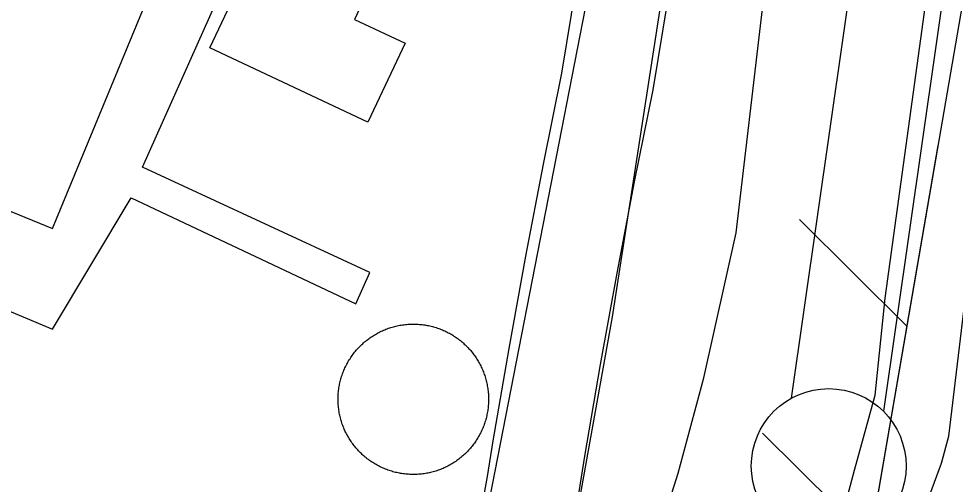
# Model space of a CAD drawing. Extents: x 3683613 to 3738215, y 469626 to 495384.
# Drawn here: x 3700795.9 to 3701098.3, y 478697.7 to 478848.1 of the extents above; entities that cross this region are included whole.
import ezdxf

# ---------------------------------------------------------------- set-up
doc = ezdxf.new("R2010")
doc.units = 0
for name, color, linetype in [('V-BLDG-OTLN', 7, 'Continuous'), ('V-DOMW-TANK', 7, 'Continuous'), ('V-FLOD-BASE', 7, 'Continuous'), ('V-LEVE-TOET', 7, 'Continuous'), ('V-ROAD-CNTR', 7, 'Continuous'), ('V-RRAP-FSHR', 7, 'Continuous'), ('V-SITE-OTLN', 7, 'Continuous'), ('V-SURV-LINE', 7, 'Continuous'), ('V-UTIL-LINE', 7, 'Continuous')]:
    doc.layers.add(name, color=color, linetype=linetype)

msp = doc.modelspace()

# ---------------------------------------------------------------- linework, layer by layer
at = {"layer": 'V-BLDG-OTLN'}
msp.add_lwpolyline([(3700857.68, 478838.73), (3700882.66, 478891.8), (3700917.31, 478875.49), (3700904.31, 478847.88), (3700920.67, 478840.18), (3700908.68, 478814.72)], close=True, dxfattribs=at)
at = {"layer": 'V-DOMW-TANK'}
for points in [[(3700900.7, 478716.36), (3700900.55, 478716.76), (3700900.41, 478717.16), (3700900.27, 478717.56), (3700900.14, 478717.96), (3700900.02, 478718.37), (3700899.91, 478718.78), (3700899.8, 478719.19), (3700899.69, 478719.6), (3700899.6, 478720.01), (3700899.51, 478720.43), (3700899.43, 478720.85), (3700899.36, 478721.26), (3700899.3, 478721.68), (3700899.24, 478722.1), (3700899.19, 478722.52), (3700899.15, 478722.94), (3700899.11, 478723.37), (3700899.08, 478723.79), (3700899.06, 478724.21), (3700899.05, 478724.64), (3700899.04, 478725.06), (3700899.04, 478725.48), (3700899.05, 478725.91), (3700899.07, 478726.33), (3700899.09, 478726.76), (3700899.12, 478727.18), (3700899.16, 478727.6), (3700899.21, 478728.02), (3700899.26, 478728.44), (3700899.32, 478728.86), (3700899.39, 478729.28), (3700899.46, 478729.7), (3700899.55, 478730.11), (3700899.64, 478730.53), (3700899.73, 478730.94), (3700899.84, 478731.35), (3700899.95, 478731.76), (3700900.07, 478732.17), (3700900.19, 478732.57), (3700900.33, 478732.98), (3700900.46, 478733.38), (3700900.61, 478733.77), (3700900.76, 478734.17), (3700900.92, 478734.56), (3700901.09, 478734.95), (3700901.27, 478735.34), (3700901.45, 478735.72), (3700901.63, 478736.1), (3700901.83, 478736.48), (3700902.03, 478736.85), (3700902.23, 478737.22), (3700902.45, 478737.59), (3700902.67, 478737.95), (3700902.89, 478738.31), (3700903.12, 478738.66), (3700903.36, 478739.02), (3700903.61, 478739.36), (3700903.86, 478739.71), (3700904.11, 478740.04), (3700904.37, 478740.37), (3700904.64, 478740.7), (3700904.92, 478741.03), (3700905.2, 478741.35), (3700905.48, 478741.66), (3700905.77, 478741.97), (3700906.06, 478742.27), (3700906.37, 478742.57), (3700906.67, 478742.86), (3700906.98, 478743.15), (3700907.3, 478743.43), (3700907.62, 478743.71), (3700907.95, 478743.98), (3700908.28, 478744.25), (3700908.61, 478744.51), (3700908.95, 478744.77), (3700909.29, 478745.01), (3700909.64, 478745.25), (3700910, 478745.49), (3700910.35, 478745.72), (3700910.71, 478745.94), (3700911.08, 478746.16), (3700911.44, 478746.37), (3700911.82, 478746.58), (3700912.19, 478746.77), (3700912.57, 478746.97), (3700912.95, 478747.15), (3700913.34, 478747.33), (3700913.72, 478747.5), (3700914.11, 478747.66), (3700914.51, 478747.82), (3700914.9, 478747.97), (3700915.3, 478748.11), (3700915.7, 478748.25), (3700916.1, 478748.38), (3700916.51, 478748.5), (3700916.92, 478748.62), (3700917.33, 478748.73), (3700917.74, 478748.83), (3700918.16, 478748.92), (3700918.57, 478749.01)], [(3700918.57, 478749.01), (3700918.99, 478749.09), (3700919.41, 478749.16), (3700919.82, 478749.23), (3700920.24, 478749.28), (3700920.67, 478749.33), (3700921.08, 478749.38), (3700921.51, 478749.41), (3700921.93, 478749.44), (3700922.35, 478749.46), (3700922.78, 478749.47), (3700923.21, 478749.48), (3700923.63, 478749.48), (3700924.05, 478749.47), (3700924.48, 478749.45), (3700924.9, 478749.43), (3700925.32, 478749.4), (3700925.74, 478749.36), (3700926.16, 478749.31), (3700926.59, 478749.26), (3700927.01, 478749.2), (3700927.42, 478749.13), (3700927.84, 478749.06), (3700928.26, 478748.98), (3700928.67, 478748.89), (3700929.08, 478748.79), (3700929.49, 478748.68), (3700929.9, 478748.58), (3700930.31, 478748.46), (3700930.72, 478748.33), (3700931.12, 478748.2), (3700931.52, 478748.06), (3700931.92, 478747.91), (3700932.31, 478747.76), (3700932.71, 478747.6), (3700933.1, 478747.43), (3700933.48, 478747.26), (3700933.87, 478747.08), (3700934.25, 478746.89), (3700934.62, 478746.7), (3700935, 478746.5), (3700935.37, 478746.29), (3700935.73, 478746.08), (3700936.1, 478745.86), (3700936.45, 478745.63), (3700936.81, 478745.4), (3700937.16, 478745.16), (3700937.51, 478744.92), (3700937.85, 478744.67), (3700938.19, 478744.41), (3700938.52, 478744.15), (3700938.85, 478743.88), (3700939.17, 478743.61), (3700939.49, 478743.33), (3700939.8, 478743.04), (3700940.11, 478742.75), (3700940.42, 478742.46), (3700940.71, 478742.16), (3700941.01, 478741.85), (3700941.3, 478741.54), (3700941.58, 478741.22)], [(3700941.58, 478741.22), (3700941.86, 478740.9), (3700942.13, 478740.58), (3700942.4, 478740.24), (3700942.66, 478739.91), (3700942.91, 478739.57), (3700943.16, 478739.23), (3700943.4, 478738.88), (3700943.63, 478738.53), (3700943.86, 478738.17), (3700944.09, 478737.81), (3700944.3, 478737.45), (3700944.51, 478737.08), (3700944.72, 478736.71), (3700944.92, 478736.33), (3700945.11, 478735.95), (3700945.29, 478735.57), (3700945.47, 478735.19), (3700945.64, 478734.8), (3700945.81, 478734.41), (3700945.96, 478734.02), (3700946.11, 478733.62), (3700946.26, 478733.22), (3700946.4, 478732.82), (3700946.52, 478732.41), (3700946.65, 478732.01), (3700946.76, 478731.6), (3700946.87, 478731.19), (3700946.97, 478730.78), (3700947.07, 478730.37), (3700947.15, 478729.95), (3700947.23, 478729.53), (3700947.3, 478729.12), (3700947.37, 478728.7), (3700947.43, 478728.28), (3700947.48, 478727.86), (3700947.52, 478727.43), (3700947.56, 478727.01), (3700947.58, 478726.59), (3700947.6, 478726.17), (3700947.62, 478725.74), (3700947.62, 478725.32), (3700947.62, 478724.89), (3700947.61, 478724.47), (3700947.6, 478724.05), (3700947.57, 478723.62), (3700947.54, 478723.2), (3700947.5, 478722.78), (3700947.46, 478722.36), (3700947.4, 478721.94), (3700947.35, 478721.52), (3700947.28, 478721.1), (3700947.2, 478720.68), (3700947.12, 478720.26), (3700947.03, 478719.85), (3700946.93, 478719.44), (3700946.83, 478719.03), (3700946.72, 478718.62), (3700946.6, 478718.21), (3700946.47, 478717.8), (3700946.34, 478717.4), (3700946.2, 478717), (3700946.06, 478716.6), (3700945.9, 478716.21), (3700945.74, 478715.82), (3700945.58, 478715.43), (3700945.4, 478715.04), (3700945.22, 478714.66), (3700945.04, 478714.28), (3700944.84, 478713.9), (3700944.64, 478713.53), (3700944.43, 478713.16), (3700944.22, 478712.79), (3700944, 478712.43), (3700943.77, 478712.07), (3700943.54, 478711.71), (3700943.3, 478711.36), (3700943.06, 478711.02), (3700942.81, 478710.67), (3700942.55, 478710.34), (3700942.29, 478710), (3700942.02, 478709.67), (3700941.75, 478709.35), (3700941.47, 478709.03), (3700941.18, 478708.72), (3700940.9, 478708.41), (3700940.6, 478708.1), (3700940.3, 478707.81), (3700940, 478707.51), (3700939.68, 478707.23), (3700939.37, 478706.94), (3700939.05, 478706.66), (3700938.72, 478706.39), (3700938.39, 478706.13), (3700938.05, 478705.87), (3700937.71, 478705.61), (3700937.37, 478705.37), (3700937.02, 478705.12), (3700936.67, 478704.89), (3700936.31, 478704.66), (3700935.95, 478704.44)], [(3700935.95, 478704.44), (3700935.59, 478704.22), (3700935.22, 478704.01), (3700934.85, 478703.8), (3700934.48, 478703.6), (3700934.1, 478703.41), (3700933.71, 478703.23), (3700933.33, 478703.05), (3700932.94, 478702.88), (3700932.55, 478702.72), (3700932.16, 478702.56), (3700931.76, 478702.41), (3700931.36, 478702.27), (3700930.96, 478702.13), (3700930.56, 478702), (3700930.15, 478701.88), (3700929.74, 478701.76), (3700929.33, 478701.65), (3700928.92, 478701.55), (3700928.51, 478701.46), (3700928.1, 478701.37), (3700927.68, 478701.29), (3700927.26, 478701.22), (3700926.84, 478701.15), (3700926.42, 478701.1), (3700926, 478701.05), (3700925.58, 478701), (3700925.16, 478700.97), (3700924.73, 478700.94), (3700924.31, 478700.92), (3700923.89, 478700.91), (3700923.46, 478700.9), (3700923.04, 478700.9), (3700922.62, 478700.91), (3700922.19, 478700.93), (3700921.77, 478700.95), (3700921.35, 478700.98), (3700920.92, 478701.02), (3700920.5, 478701.07), (3700920.08, 478701.12), (3700919.66, 478701.18), (3700919.24, 478701.24), (3700918.82, 478701.32), (3700918.41, 478701.4), (3700918, 478701.49), (3700917.58, 478701.59), (3700917.17, 478701.69), (3700916.76, 478701.8), (3700916.35, 478701.92), (3700915.95, 478702.05), (3700915.55, 478702.18), (3700915.15, 478702.32), (3700914.75, 478702.47), (3700914.35, 478702.62), (3700913.96, 478702.78), (3700913.57, 478702.95), (3700913.18, 478703.12), (3700912.8, 478703.3), (3700912.42, 478703.49), (3700912.04, 478703.68), (3700911.67, 478703.88), (3700911.3, 478704.09), (3700910.93, 478704.3), (3700910.57, 478704.52), (3700910.21, 478704.75), (3700909.86, 478704.98), (3700909.51, 478705.22), (3700909.16, 478705.46), (3700908.82, 478705.71), (3700908.48, 478705.97), (3700908.15, 478706.23), (3700907.82, 478706.5), (3700907.5, 478706.77), (3700907.18, 478707.05), (3700906.86, 478707.34), (3700906.55, 478707.63), (3700906.25, 478707.92), (3700905.95, 478708.22), (3700905.66, 478708.53), (3700905.37, 478708.84), (3700905.09, 478709.16), (3700904.81, 478709.48), (3700904.54, 478709.8), (3700904.27, 478710.13), (3700904.01, 478710.47), (3700903.76, 478710.81), (3700903.51, 478711.15), (3700903.27, 478711.5), (3700903.03, 478711.85), (3700902.8, 478712.21), (3700902.58, 478712.57), (3700902.36, 478712.93), (3700902.15, 478713.3), (3700901.95, 478713.67), (3700901.75, 478714.05), (3700901.56, 478714.42), (3700901.37, 478714.81), (3700901.2, 478715.19), (3700901.02, 478715.58), (3700900.86, 478715.97), (3700900.7, 478716.36)]]:
    msp.add_lwpolyline(points, dxfattribs=at)
at = {"layer": 'V-FLOD-BASE'}
msp.add_lwpolyline([(3701052.07, 478650.63), (3701065.75, 478702.29), (3701072.46, 478726.57), (3701075.71, 478757.83), (3701089.58, 478858.99), (3701102.71, 478952.55), (3701115.86, 479043.86), (3701130.62, 479141.94), (3701140.73, 479208.17), (3701154.02, 479310.46), (3701169.66, 479405.73), (3701180.25, 479477.88), (3701194.47, 479573.71)], dxfattribs=at)
at = {"layer": 'V-LEVE-TOET'}
for points in [[(3700877.48, 478335.89), (3700904.71, 478404.88), (3700937.98, 478485.76), (3700969.34, 478582.66), (3700989.95, 478641.43), (3701008.87, 478701.31), (3701017.18, 478732.08), (3701027.54, 478778.91), (3701038.43, 478871.6), (3701052.88, 478993.3), (3701068.66, 479098.99), (3701082.23, 479201.28), (3701098.04, 479305.56), (3701110.17, 479389.26), (3701121.29, 479485.04), (3701137.74, 479604.24)], [(3700985.09, 478352.07), (3701002.26, 478437.53), (3701020.83, 478502.46), (3701024.34, 478513.2), (3701028.67, 478526.76), (3701032.17, 478538.62), (3701040.16, 478551.1), (3701047.35, 478561.04), (3701056.6, 478585.07), (3701070.36, 478629.97), (3701087.89, 478688.15), (3701093.86, 478704.54), (3701096.28, 478713.29), (3701101.86, 478760.06), (3701111.88, 478833.04), (3701122.32, 478916.72), (3701139.04, 479036.49), (3701159.18, 479152.92), (3701176.78, 479270.73), (3701194.88, 479392.77), (3701208.61, 479482.68), (3701221.22, 479572.85)]]:
    msp.add_lwpolyline(points, dxfattribs=at)
at = {"layer": 'V-ROAD-CNTR'}
for points in [[(3701023.41, 479161.47), (3701001.32, 479016.64), (3700994.77, 478973.71), (3700971.13, 478830.51), (3700965.24, 478801.15), (3700959.55, 478771.41), (3700954.14, 478741.63), (3700948.99, 478711.76), (3700947.16, 478700.26), (3700945.18, 478689.02), (3700942.99, 478677.82), (3700940.61, 478666.67), (3700938.03, 478655.55), (3700935.25, 478644.48), (3700932.28, 478633.47), (3700929.11, 478622.51), (3700925.74, 478611.61), (3700922.17, 478600.71), (3700886.4, 478495.13), (3700852.13, 478386.17)], [(3701052.99, 479156.43), (3701030.97, 479012.11), (3701024.4, 478969), (3701000.64, 478825.12), (3700994.68, 478795.38), (3700989.04, 478765.91), (3700983.68, 478736.39), (3700978.59, 478706.86), (3700976.75, 478695.3), (3700974.67, 478683.54), (3700972.39, 478671.82), (3700969.89, 478660.14), (3700967.19, 478648.51), (3700964.28, 478636.92), (3700961.17, 478625.39), (3700957.85, 478613.92), (3700954.33, 478602.51), (3700950.63, 478591.22), (3700914.92, 478485.82), (3700876.17, 478362.6)], [(3700669.4, 477637.47), (3700669.4, 477637.47), (3700795.8, 478166.23), (3700923.17, 478583.64), (3700923.88, 478583.41), (3700944.6, 478675.51), (3701000.46, 478961.97)]]:
    msp.add_lwpolyline(points, dxfattribs=at)
msp.add_spline([(3701000.46, 478961.97), (3700998.15, 479020.49), (3700975.74, 479052.4), (3700904.77, 479073.13), (3700875.58, 479079.54), (3700847.93, 479086.74), (3700835.72, 479075.96), (3700812.34, 479034.7), (3700774.17, 478970.89), (3700724.84, 478860.21), (3700480.15, 478308.89)], degree=3, dxfattribs=at)
at = {"layer": 'V-RRAP-FSHR'}
for p, q in [((3701082.68, 478748.83), (3701048.01, 478783.22)), ((3701070.8, 478679.84), (3701036.14, 478714.23))]:
    msp.add_line(p, q, dxfattribs=at)
for points in [[(3701296.41, 480134.04), (3701271.36, 479956.2), (3701142.6, 479096.85), (3701054.73, 478586.48), (3700925.36, 478175.94), (3700775.29, 477540.77), (3700732.43, 477433.82), (3700429.47, 476944.08)], [(3701092.73, 478807.18), (3701054.73, 478586.48), (3700925.36, 478175.94), (3700897.39, 478057.56)]]:
    msp.add_lwpolyline(points, dxfattribs=at)
at = {"layer": 'V-SITE-OTLN'}
msp.add_lwpolyline([(3699629.12, 478082.18), (3700005.69, 478964.54), (3700245.51, 479525.4), (3700279.84, 479585.27), (3700459.86, 479968.44), (3700792.74, 479813.43), (3700802.4, 479808.84), (3701086.25, 479674.11), (3701043.07, 479360.24), (3701079.71, 479347.21), (3700987.53, 478751.81), (3700961.1, 478604.27), (3700846.8, 478255.72), (3700738.94, 477827.57), (3700674.88, 477562.05), (3700656.56, 477517.24), (3700623.66, 477450.64), (3700439.66, 477166)], dxfattribs=at)
at = {"layer": 'V-SURV-LINE'}
for points in [[(3701045.44, 478725.54), (3701291.8, 480444.67)], [(3701321.5, 480440.44), (3701075.14, 478721.3)]]:
    msp.add_lwpolyline(points, dxfattribs=at)
msp.add_circle((3701057.46, 478703.63), 25, dxfattribs=at)
at = {"layer": 'V-UTIL-LINE'}
for points in [[(3700782.62, 478757.96), (3700806.8, 478747.89), (3700832.21, 478790.31), (3700904.8, 478756), (3700909.32, 478766.17), (3700835.91, 478800.2), (3700862.2, 478859.02), (3700872.56, 478881.84), (3700927.66, 478994.34), (3700928.33, 479005.82), (3700966.84, 479091.32), (3700952.01, 479097.41)], [(3700509.99, 478902.72), (3700519.97, 478896.52), (3700524.1, 478896.3), (3700627.03, 478845.14), (3700629.46, 478848.74), (3700684.2, 478824.99), (3700681.8, 478819.18), (3700630.37, 478715.42), (3700647.25, 478707.39), (3700651.01, 478714.04), (3700727.05, 478680.67), (3700778.1, 478792.12), (3700806.85, 478780.4), (3700844.42, 478871.34), (3700726.56, 478928.63), (3700717.42, 478933.74), (3700562.58, 479002.1)]]:
    msp.add_lwpolyline(points, dxfattribs=at)

doc.saveas('drawing.dxf')
